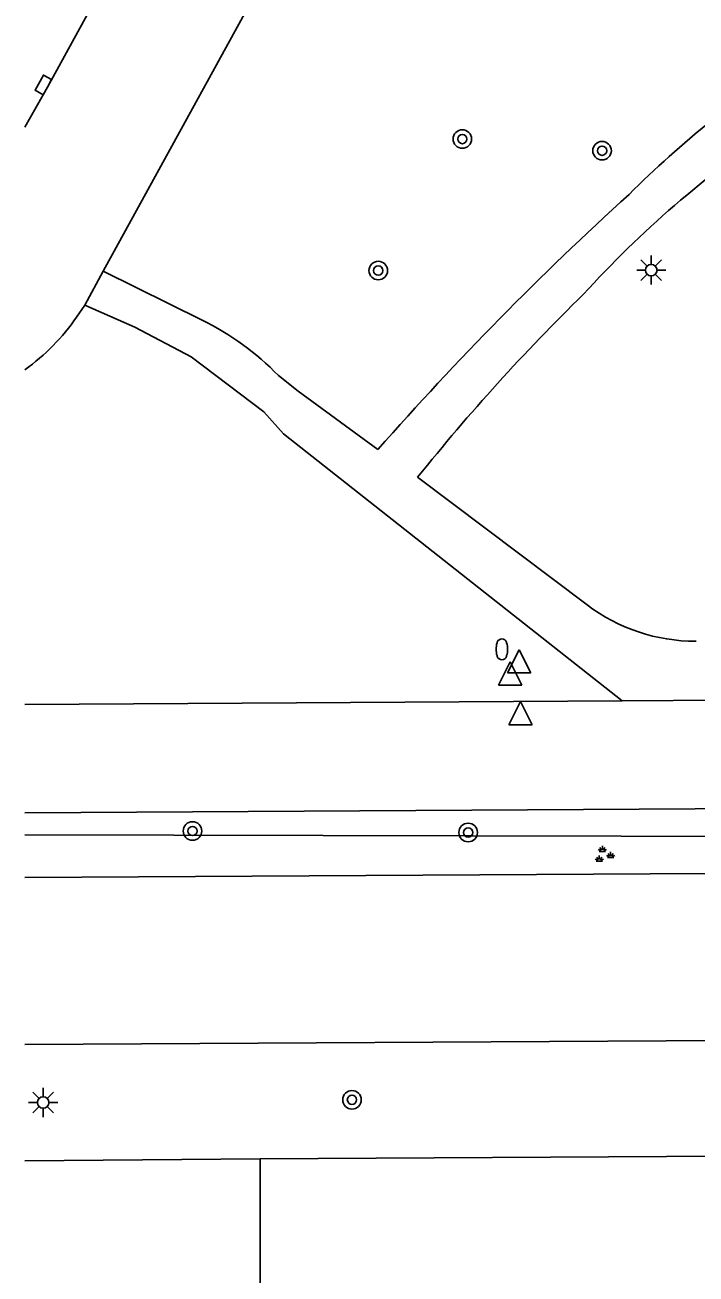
# Model space of a CAD drawing. Extents: x 132994 to 136000, y 393499 to 395512.
# Drawn here: x 133000 to 133028.9, y 395045.3 to 395099.1 of the extents above; entities that cross this region are included whole.
import ezdxf

# ---------------------------------------------------------------- set-up
doc = ezdxf.new("R2010")
doc.units = 0
for name, color, linetype in [('gg-afsc-hekwerk', 7, 'Continuous'), ('gg-knt-verharding', 7, 'Continuous'), ('gg-knt-verharding nz', 7, 'Continuous'), ('gt-grn-groengrens', 7, 'Continuous'), ('gt-grn-weggrens revisie', 7, 'Continuous'), ('gt-symb-boom', 7, 'Continuous'), ('gt-symb-brandkraan', 7, 'Continuous'), ('gt-symb-groenvak', 7, 'Continuous'), ('gt-symb-kolk', 7, 'Continuous'), ('gt-symb-lichtmast', 7, 'Continuous'), ('gt-symb-waterafsluiter', 7, 'Continuous')]:
    doc.layers.add(name, color=color, linetype=linetype)

# ---------------------------------------------------------------- blocks, each defined once
blk = doc.blocks.new('gt0-LMAST')
at = {"layer": 'gt-symb-lichtmast'}
for p, q in [((-0.005, 0.246), (-0.005, 0.621)), ((-0.182, 0.173), (-0.447, 0.438)), ((0.172, 0.173), (0.437, 0.438)), ((-0.255, -0.004), (-0.63, -0.004)), ((-0.182, -0.181), (-0.447, -0.446)), ((-0.005, -0.254), (-0.005, -0.629)), ((0.437, -0.446), (0.172, -0.181)), ((0.245, -0.004), (0.62, -0.004))]:
    blk.add_line(p, q, dxfattribs=at)
blk.add_circle((-0.005, -0.004), 0.25, dxfattribs=at)
blk = doc.blocks.new('gt0-BOOM')
at = {"layer": 'gt-symb-boom'}
for radius in [0.4, 0.2]:
    blk.add_circle((0, 0), radius, dxfattribs=at)
blk = doc.blocks.new('gt0-KOLK')
at = {"layer": 'gt-symb-kolk'}
blk.add_lwpolyline([(0, 0), (0.375, 0), (0.375, 0.4), (-0.375, 0.4), (-0.375, 0), (0, 0)], dxfattribs=at)
blk = doc.blocks.new('gt0-GRVAK')
at = {"layer": 'gt-symb-groenvak'}
for p, q in [((-0.11, 0.189), (-0.228, 0.24)), ((-0.182, 0.153), (0.088, 0.153)), ((-0.091, 0.211), (-0.156, 0.322)), ((-0.047, 0.214), (-0.047, 0.393)), ((-0.004, 0.211), (0.061, 0.322)), ((0.015, 0.189), (0.133, 0.24)), ((0.262, -0.052), (0.197, 0.059)), ((0.305, -0.049), (0.305, 0.13)), ((0.349, -0.052), (0.414, 0.059)), ((-0.245, -0.228), (-0.363, -0.177)), ((-0.318, -0.264), (-0.047, -0.264)), ((-0.226, -0.206), (-0.291, -0.095)), ((-0.183, -0.203), (-0.183, -0.024)), ((-0.139, -0.206), (-0.074, -0.095)), ((-0.12, -0.228), (-0.002, -0.177)), ((0.243, -0.074), (0.125, -0.023)), ((0.17, -0.11), (0.441, -0.11)), ((0.368, -0.074), (0.486, -0.023))]:
    blk.add_line(p, q, dxfattribs=at)
blk = doc.blocks.new('gt0-WAFSL')
at = {"layer": 'gt-symb-waterafsluiter'}
for p, q in [((-0.5, -0.333), (0, 0.667)), ((0, 0.667), (0.5, -0.333)), ((0.5, -0.333), (-0.5, -0.333))]:
    blk.add_line(p, q, dxfattribs=at)
blk = doc.blocks.new('gt0-BR')
at = {"layer": 'gt-symb-brandkraan'}
for centre, radius, start, end in [((-0.244, 0), 0.206, 107.5669, 252.4331), ((0.599, -2.664), 3, 106.892, 107.5669), ((0, -0.691), 0.938, 73.108, 106.892), ((-0.599, -2.664), 3, 72.4331, 73.108), ((0.244, 0), 0.206, 287.567, 72.4331), ((0.599, 2.664), 3, 252.4331, 253.108), ((0, 0.691), 0.938, 253.108, 286.8921), ((-0.599, 2.664), 3, 286.8921, 287.567)]:
    blk.add_arc(centre, radius, start, end, dxfattribs=at)

msp = doc.modelspace()

# ---------------------------------------------------------------- linework, layer by layer
at = {"layer": 'gg-afsc-hekwerk'}
for p, q in [((133025.72, 395070.017), (133111.22, 395070.516)), ((133000, 395069.867), (133025.72, 395070.017))]:
    msp.add_line(p, q, dxfattribs=at)
msp.add_lwpolyline([(133000, 395065.193), (133190.07, 395066.334), (133259.65, 395066.726)], dxfattribs=at)
at = {"layer": 'gg-knt-verharding'}
for p, q in [((133003.374, 395088.526), (133012.304, 395104.817)), ((133002.579, 395087.068), (133003.374, 395088.526)), ((133003.374, 395088.526), (133007.626, 395086.427)), ((133002.224, 395086.55), (133002.579, 395087.068)), ((133024.206, 395074.153), (133016.912, 395079.65)), ((133000, 395055.213), (133115.746, 395055.876)), ((133115.798, 395050.898), (133010.136, 395050.277)), ((133000, 395050.197), (133010.136, 395050.277))]:
    msp.add_line(p, q, dxfattribs=at)
for points in [[(133002.579, 395087.068), (133004.731, 395086.115), (133007.161, 395084.841), (133010.281, 395082.467), (133011.13, 395081.528), (133025.72, 395070.017)], [(133010.917, 395084.033), (133011.763, 395083.358), (133015.199, 395080.843)], [(133000, 395062.412), (133068.561, 395062.81), (133149.56, 395063.12), (133202.698, 395063.496)]]:
    msp.add_lwpolyline(points, dxfattribs=at)
for centre, radius, start, end in [((133060.476, 395056.964), 49.031, 123.5447, 134.6553), ((133057.489, 395057.182), 45.158, 123.8282, 137.7801), ((133119.354, 394989.238), 138.707, 132.29296, 138.6683), ((133084.54, 395025.57), 86.592, 134.3155, 141.35182), ((132994.475, 395091.937), 9.438, 305.8311, 325.1902), ((133002.378, 395075.753), 11.894, 44.1159, 63.8169), ((133028.901, 395080.383), 7.801, 232.9974, 270.001)]:
    msp.add_arc(centre, radius, start, end, dxfattribs=at)
at = {"layer": 'gg-knt-verharding nz'}
msp.add_lwpolyline([(133000, 395094.731), (133000.965, 395096.461), (133013.13, 395118.661)], dxfattribs=at)
at = {"layer": 'gt-grn-groengrens'}
msp.add_lwpolyline([(133000, 395064.245), (133044.947, 395064.145), (133092.156, 395064.497), (133166.045, 395064.91), (133229.394, 395065.311), (133287.226, 395065.746), (133349.211, 395066.08), (133378.705, 395066.622), (133390.657, 395066.718), (133404.286, 395066.225), (133415.92, 395065.685), (133420.929, 395065.336), (133427.978, 395064.42), (133439.906, 395062.837), (133449.574, 395061.947)], dxfattribs=at)
at = {"layer": 'gt-grn-weggrens revisie'}
msp.add_line((133010.136, 395050.277), (133010.131, 395043.14), dxfattribs=at)

# ---------------------------------------------------------------- block references
at = {"layer": 'gt-symb-boom'}
for p, rotation in [((133018.837, 395094.225), -52.55716365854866), ((133024.855, 395093.722), -52.55716365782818), ((133015.216, 395088.558), -52.55716365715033)]:
    msp.add_blockref('gt0-BOOM', p, dxfattribs=dict(at, rotation=rotation))
for p in [(133007.215, 395064.409), (133019.087, 395064.345), (133014.083, 395052.828)]:
    msp.add_blockref('gt0-BOOM', p, dxfattribs=at)
at = {"layer": 'gt-symb-brandkraan', "rotation": 90}
msp.add_blockref('gt0-BR', (133020.539, 395072.239), dxfattribs=at)
at = {"layer": 'gt-symb-groenvak'}
msp.add_blockref('gt0-GRVAK', (133024.916, 395063.379), dxfattribs=at)
at = {"layer": 'gt-symb-kolk', "rotation": 61.26910628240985}
msp.add_blockref('gt0-KOLK', (133000.965, 395096.461), dxfattribs=at)
at = {"layer": 'gt-symb-lichtmast'}
for p in [(133026.977, 395088.58), (133000.788, 395052.715)]:
    msp.add_blockref('gt0-LMAST', p, dxfattribs=at)
at = {"layer": 'gt-symb-waterafsluiter'}
for p in [(133021.283, 395071.555), (133020.9, 395071.03), (133021.345, 395069.318)]:
    msp.add_blockref('gt0-WAFSL', p, dxfattribs=at)

doc.saveas('drawing.dxf')
